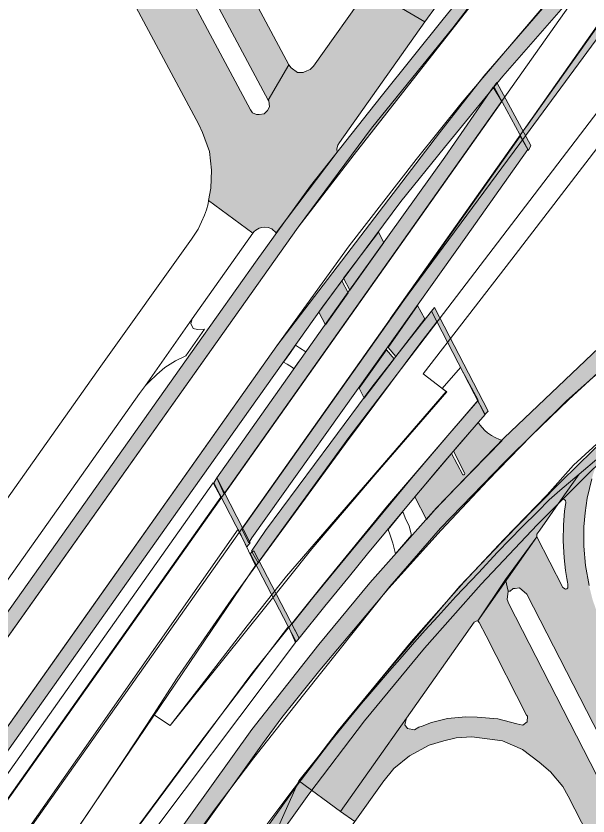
# Model space of a CAD drawing. Extents: x 2356431 to 2371438, y 6972864 to 6982525.
# Drawn here: x 2370484.4 to 2370502.08, y 6981495.55 to 6981520.26 of the extents above; entities that cross this region are included whole.
import ezdxf

# ---------------------------------------------------------------- set-up
doc = ezdxf.new("R2010")
doc.units = 0
doc.header["$LTSCALE"] = 5.6
for name, color, linetype, lineweight in [('10', 7, 'Continuous', 13), ('11', 7, 'Continuous', 13), ('12', 7, 'Continuous', 13), ('13', 7, 'Continuous', 13), ('14', 7, 'Continuous', 13), ('9', 7, 'Continuous', 13)]:
    doc.layers.add(name, color=color, linetype=linetype, lineweight=lineweight)

msp = doc.modelspace()

# ---------------------------------------------------------------- hatches: boundary and pattern name
at = {"layer": '12'}
for points in [[(2370479.169, 6981490.504), (2370481.588, 6981493.95), (2370484.191, 6981497.621), (2370489.396, 6981504.964), (2370493.884, 6981511.287), (2370496.299, 6981514.53), (2370497.648, 6981516.199), (2370499.444, 6981518.401), (2370501.686, 6981520.972), (2370503.195, 6981522.678), (2370505.07, 6981524.66), (2370507.335, 6981526.971), (2370509.57, 6981529.092), (2370509.273, 6981529.42), (2370507.919, 6981530.843), (2370507.817, 6981530.744), (2370509.183, 6981529.286), (2370507.587, 6981527.814), (2370505.322, 6981525.553), (2370503.178, 6981523.304), (2370501.345, 6981521.283), (2370498.864, 6981518.401), (2370497.486, 6981516.654), (2370492.46, 6981510.074), (2370484.388, 6981498.653), (2370478.763, 6981490.736)], [(2370477.123, 6981491.95), (2370479.56, 6981495.388), (2370482.163, 6981499.059), (2370487.368, 6981506.402), (2370489.97, 6981510.073), (2370491.852, 6981512.727), (2370493.498, 6981515.017), (2370495.685, 6981517.78), (2370497.601, 6981520.17), (2370499.696, 6981522.743), (2370499.972, 6981522.525), (2370494.85, 6981515.987), (2370493.121, 6981513.739), (2370477.494, 6981491.701)], [(2370500.308, 6981516.261), (2370499.26, 6981518.208), (2370499.173, 6981518.085), (2370500.24, 6981516.107)], [(2370490.604, 6981505.994), (2370494.605, 6981511.65), (2370497.654, 6981515.902), (2370499.148, 6981518.065), (2370499.418, 6981517.625), (2370490.839, 6981505.492)], [(2370500.221, 6981516.137), (2370499.983, 6981516.547), (2370491.385, 6981504.404), (2370491.596, 6981503.985), (2370491.69, 6981504.138), (2370495.841, 6981509.965), (2370498.306, 6981513.427)], [(2370478.413, 6981479.692), (2370491.693, 6981498.218), (2370493.757, 6981500.84), (2370495.341, 6981502.75), (2370497.399, 6981505.068), (2370499.484, 6981507.226), (2370502.411, 6981510.009), (2370505.347, 6981512.545), (2370505.664, 6981512.124), (2370504.462, 6981511.093), (2370502.765, 6981509.589), (2370501.491, 6981508.412), (2370500.326, 6981507.288), (2370498.985, 6981505.914), (2370497.538, 6981504.375), (2370495.919, 6981502.583), (2370493.79, 6981500.053), (2370492.616, 6981498.594), (2370492.014, 6981497.777), (2370478.851, 6981479.362)], [(2370497.334, 6981511.259), (2370497.244, 6981511.139), (2370498.895, 6981507.953), (2370498.994, 6981508.052)], [(2370497.244, 6981511.139), (2370496.324, 6981509.981), (2370495.393, 6981508.795), (2370494.133, 6981507.087), (2370492.114, 6981504.367), (2370491.682, 6981503.728), (2370491.885, 6981503.365), (2370494.581, 6981507.06), (2370496.879, 6981510.131), (2370497.405, 6981510.817)], [(2370480.061, 6981478.306), (2370480.431, 6981478.03), (2370493.451, 6981496.223), (2370495.176, 6981498.483), (2370497.021, 6981500.736), (2370498.776, 6981502.71), (2370500.51, 6981504.547), (2370502.182, 6981506.224), (2370503.749, 6981507.696), (2370505.253, 6981509.045), (2370507.011, 6981510.554), (2370506.706, 6981510.881), (2370505.841, 6981510.152), (2370504.011, 6981508.515), (2370502.709, 6981507.311), (2370501.264, 6981505.896), (2370499.834, 6981504.452), (2370498.121, 6981502.644), (2370495.801, 6981499.928), (2370494.196, 6981497.938), (2370493.092, 6981496.495)], [(2370492.929, 6981501.475), (2370493.609, 6981502.324), (2370494.565, 6981503.494), (2370495.539, 6981504.68), (2370496.624, 6981505.981), (2370497.805, 6981507.372), (2370498.677, 6981508.378), (2370498.896, 6981507.953), (2370498.146, 6981507.086), (2370497.431, 6981506.243), (2370496.374, 6981504.987), (2370495.268, 6981503.651), (2370494.707, 6981502.955), (2370493.943, 6981502.028), (2370493.153, 6981501.041)], [(2370491.537, 6981503.86), (2370490.51, 6981505.837), (2370490.604, 6981505.994), (2370491.633, 6981503.984)], [(2370493.152, 6981501.041), (2370491.75, 6981503.742), (2370491.641, 6981503.658), (2370493.062, 6981500.923)]]:
    msp.add_hatch(color=256, dxfattribs=at).paths.add_polyline_path(points)
at = {"layer": '14'}
msp.add_hatch(color=256, dxfattribs=at).paths.add_polyline_path([(2370514.834, 6981536.346), (2370512.903, 6981534.786), (2370500.175, 6981516.851), (2370500.056, 6981516.68), (2370495.967, 6981510.903), (2370500.144, 6981516.566), (2370506.008, 6981524.531)])
at = {"layer": '9'}
for points in [[(2370485.576, 6981532.347), (2370490.318, 6981523.469), (2370490.449, 6981523.243), (2370490.585, 6981523.02), (2370490.761, 6981522.818), (2370491.174, 6981522.431), (2370491.597, 6981522.14), (2370491.837, 6981522.011), (2370492.662, 6981521.74), (2370493.556, 6981521.686), (2370494.203, 6981521.826), (2370494.525, 6981521.918), (2370494.867, 6981522.081), (2370495.147, 6981522.241), (2370495.435, 6981522.447), (2370495.748, 6981522.737), (2370496.052, 6981523.111), (2370498.121, 6981521.576), (2370497.034, 6981520.079), (2370495.298, 6981521.111), (2370495.34, 6981521.191), (2370495.334, 6981521.311), (2370495.248, 6981521.426), (2370495.088, 6981521.464), (2370494.884, 6981521.381), (2370494.429, 6981521.227), (2370493.912, 6981521.073), (2370493.271, 6981521.069), (2370492.689, 6981521.093), (2370492.289, 6981521.184), (2370491.924, 6981521.296), (2370491.812, 6981521.309), (2370491.721, 6981521.282), (2370491.632, 6981521.16), (2370491.624, 6981521.054), (2370491.649, 6981520.979), (2370492.837, 6981518.757), (2370492.198, 6981517.661), (2370484.623, 6981531.838)], [(2370495.298, 6981521.111), (2370497.034, 6981520.079), (2370494.402, 6981516.354), (2370494.347, 6981516.274), (2370494.315, 6981516.163), (2370494.322, 6981516.055), (2370492.444, 6981513.562), (2370492.307, 6981513.685), (2370492.196, 6981513.728), (2370492.09, 6981513.742), (2370491.997, 6981513.733), (2370491.919, 6981513.71), (2370491.861, 6981513.682), (2370491.812, 6981513.649), (2370491.762, 6981513.607), (2370491.716, 6981513.552), (2370490.35, 6981514.567), (2370490.426, 6981514.949), (2370490.438, 6981515.502), (2370490.382, 6981516.08), (2370490.169, 6981516.661), (2370490.048, 6981516.911), (2370486.867, 6981522.865), (2370484.162, 6981529.073), (2370483.115, 6981531.032), (2370484.067, 6981531.541), (2370491.645, 6981517.36), (2370491.712, 6981517.269), (2370491.834, 6981517.224), (2370491.916, 6981517.217), (2370492.068, 6981517.246), (2370492.174, 6981517.346), (2370492.238, 6981517.462), (2370492.216, 6981517.64), (2370492.198, 6981517.661), (2370492.837, 6981518.757), (2370492.906, 6981518.663), (2370493.098, 6981518.522), (2370493.279, 6981518.518), (2370493.386, 6981518.571), (2370493.497, 6981518.615), (2370493.6, 6981518.71)], [(2370495.599, 6981513.586), (2370494.526, 6981512.159), (2370494.722, 6981511.792), (2370495.767, 6981513.27)], [(2370493.758, 6981511.113), (2370494.466, 6981512.079), (2370494.664, 6981511.709), (2370493.966, 6981510.723)], [(2370495.898, 6981510.025), (2370496.811, 6981511.317), (2370497.033, 6981510.902), (2370496.142, 6981509.744)], [(2370495.004, 6981508.76), (2370495.846, 6981509.951), (2370496.088, 6981509.673), (2370495.161, 6981508.453)], [(2370496.723, 6981505.408), (2370497.084, 6981504.705), (2370497.341, 6981505.006), (2370498.011, 6981505.704), (2370499.429, 6981507.152), (2370499.345, 6981507.179), (2370499.207, 6981507.241), (2370499.093, 6981507.303), (2370498.975, 6981507.387), (2370498.894, 6981507.46), (2370498.811, 6981507.546), (2370498.748, 6981507.62), (2370498.689, 6981507.705), (2370497.921, 6981506.817), (2370498.266, 6981506.147), (2370498.271, 6981506.131), (2370498.269, 6981506.115), (2370498.264, 6981506.102), (2370498.256, 6981506.094), (2370498.247, 6981506.087), (2370498.238, 6981506.082), (2370498.224, 6981506.082), (2370498.22, 6981506.082), (2370498.206, 6981506.085), (2370497.859, 6981506.744)], [(2370509.2, 6981484.83), (2370500.189, 6981502.396), (2370499.959, 6981502.593), (2370499.831, 6981502.577), (2370499.767, 6981502.57), (2370499.668, 6981502.496), (2370499.615, 6981502.491), (2370499.529, 6981502.856), (2370500.492, 6981504.172), (2370501.298, 6981502.602), (2370501.379, 6981502.556), (2370501.425, 6981502.561), (2370501.453, 6981502.593), (2370501.451, 6981502.709), (2370501.447, 6981502.772), (2370501.424, 6981502.883), (2370501.38, 6981503.135), (2370501.338, 6981503.523), (2370501.313, 6981504.044), (2370501.323, 6981504.54), (2370501.349, 6981504.969), (2370501.391, 6981505.23), (2370501.381, 6981505.299), (2370501.342, 6981505.322), (2370501.285, 6981505.334), (2370501.228, 6981505.296), (2370501.808, 6981506.112), (2370502.413, 6981506.623), (2370502.337, 6981506.423), (2370502.193, 6981505.964), (2370502.049, 6981505.366), (2370501.986, 6981504.912), (2370501.95, 6981504.48), (2370501.946, 6981503.887), (2370501.999, 6981503.288), (2370502.111, 6981502.672), (2370502.216, 6981502.244), (2370502.339, 6981501.89), (2370502.429, 6981501.643), (2370502.686, 6981501.078), (2370505.507, 6981495.579), (2370508.107, 6981489.327), (2370510.161, 6981485.323)], [(2370494.425, 6981495.681), (2370493.139, 6981496.629), (2370493.985, 6981497.684), (2370494.746, 6981498.617), (2370495.079, 6981499.021), (2370495.271, 6981499.243), (2370495.52, 6981499.541), (2370495.941, 6981500.028), (2370496.334, 6981500.478), (2370496.72, 6981500.919), (2370497.051, 6981501.292), (2370497.439, 6981501.712), (2370497.997, 6981502.323), (2370498.69, 6981503.063), (2370499.285, 6981503.696), (2370500.049, 6981504.48), (2370500.515, 6981504.948), (2370500.878, 6981505.313), (2370501.212, 6981505.602), (2370501.808, 6981506.112), (2370501.228, 6981505.296), (2370500.588, 6981504.376), (2370500.495, 6981504.249), (2370500.495, 6981504.204), (2370500.492, 6981504.172), (2370498.671, 6981501.574), (2370498.626, 6981501.567), (2370498.558, 6981501.533), (2370496.465, 6981498.564)], [(2370507.678, 6981484.05), (2370501.47, 6981496.155), (2370501.302, 6981496.453), (2370500.915, 6981496.906), (2370500.571, 6981497.21), (2370500.056, 6981497.599), (2370499.441, 6981497.871), (2370498.726, 6981497.956), (2370498.49, 6981497.989), (2370498.009, 6981497.96), (2370497.621, 6981497.872), (2370497.168, 6981497.738), (2370496.561, 6981497.409), (2370496.082, 6981497.017), (2370495.735, 6981496.592), (2370495.712, 6981496.563), (2370494.872, 6981495.38), (2370494.425, 6981495.681), (2370496.465, 6981498.564), (2370496.413, 6981498.363), (2370496.502, 6981498.244), (2370496.715, 6981498.207), (2370496.853, 6981498.287), (2370496.955, 6981498.32), (2370497.243, 6981498.431), (2370497.741, 6981498.558), (2370498.305, 6981498.611), (2370498.657, 6981498.603), (2370499.293, 6981498.546), (2370499.879, 6981498.397), (2370500.062, 6981498.352), (2370500.201, 6981498.457), (2370500.21, 6981498.631), (2370500.181, 6981498.666), (2370498.928, 6981501.109), (2370498.717, 6981501.52), (2370498.671, 6981501.574), (2370499.529, 6981502.856), (2370499.615, 6981502.491), (2370499.585, 6981502.237), (2370499.632, 6981502.104), (2370508.639, 6981484.543)]]:
    msp.add_hatch(color=256, dxfattribs=at).paths.add_polyline_path(points)

# ---------------------------------------------------------------- linework, layer by layer
at = {"layer": '10'}
for points in [[(2370502.07, 6981521.401), (2370503.399, 6981522.837), (2370504.782, 6981524.332), (2370507.283, 6981526.965), (2370498.731, 6981514.811), (2370491.472, 6981504.557), (2370389.594, 6981360.507), (2370388.304, 6981361.488), (2370394.025, 6981369.562), (2370406.452, 6981387.148), (2370413.815, 6981398.493), (2370439.499, 6981434.83), (2370446.459, 6981445.125), (2370451.934, 6981453.981), (2370452.933, 6981453.485), (2370453.674, 6981452.979)], [(2370453.319, 6981453.245), (2370490.495, 6981505.835), (2370490.733, 6981505.402), (2370453.681, 6981453.012)], [(2370389.594, 6981360.506), (2370403.112, 6981379.577), (2370416.673, 6981398.861), (2370436.092, 6981426.283), (2370455.306, 6981453.47), (2370469.701, 6981473.822), (2370481.401, 6981490.343), (2370491.266, 6981504.411), (2370491.807, 6981503.284), (2370484.764, 6981492.889), (2370481.708, 6981488.194), (2370469.195, 6981470.906), (2370452.703, 6981447.859), (2370436.819, 6981425.42), (2370390.583, 6981359.884)], [(2370456.404, 6981451.096), (2370462.732, 6981459.931), (2370469.373, 6981469.162), (2370475.504, 6981477.655), (2370483.061, 6981488.123), (2370487.582, 6981494.433), (2370490.05, 6981497.77), (2370492.821, 6981501.4), (2370493.043, 6981500.903), (2370487.88, 6981494.046), (2370480.606, 6981483.987), (2370472.67, 6981472.971), (2370465.414, 6981462.88), (2370456.743, 6981450.86)]]:
    msp.add_lwpolyline(points, close=True, dxfattribs=at)
for points in [[(2370500.177, 6981522.88), (2370497.904, 6981519.899), (2370495.391, 6981516.796), (2370493.121, 6981513.739), (2370469.596, 6981480.553), (2370469.596, 6981480.553), (2370462.249, 6981469.595)], [(2370468.067, 6981475.653), (2370472.633, 6981482.011), (2370475.762, 6981486.453), (2370480.144, 6981492.657), (2370485.833, 6981500.709), (2370492.46, 6981510.074), (2370493.374, 6981511.337), (2370494.694, 6981513.165), (2370496.766, 6981515.83), (2370498.191, 6981517.602), (2370500.637, 6981520.483)], [(2370485.377, 6981493.771), (2370487.749, 6981497.319), (2370488.654, 6981498.682), (2370489.169, 6981498.344), (2370490.825, 6981500.401), (2370492.124, 6981502.015), (2370493.547, 6981503.797), (2370495.505, 6981506.1), (2370497.715, 6981508.648), (2370497.576, 6981508.758), (2370498.143, 6981509.401), (2370498.679, 6981508.393), (2370495.883, 6981505.128), (2370493.903, 6981502.707), (2370491.694, 6981499.946), (2370487.461, 6981494.254)], [(2370496.048, 6981503.972), (2370495.965, 6981504.224), (2370495.9, 6981504.394)]]:
    msp.add_lwpolyline(points, dxfattribs=at)
at = {"layer": '11'}
msp.add_lwpolyline([(2370477.431, 6981471.644), (2370482.892, 6981479.338), (2370486.544, 6981484.541), (2370491.617, 6981490.776), (2370494.872, 6981495.38), (2370494.425, 6981495.681), (2370493.139, 6981496.629), (2370492.173, 6981494.458), (2370492.032, 6981494.262), (2370490.903, 6981492.6), (2370490.427, 6981491.902), (2370488.995, 6981489.853), (2370486.466, 6981486.153), (2370471.168, 6981463.901)], dxfattribs=at)
at = {"layer": '12'}
for points in [[(2370477.123, 6981491.95), (2370479.56, 6981495.388), (2370482.163, 6981499.059), (2370487.368, 6981506.402), (2370489.97, 6981510.073), (2370491.852, 6981512.727), (2370493.498, 6981515.017), (2370495.685, 6981517.78), (2370497.601, 6981520.17), (2370499.696, 6981522.743), (2370499.972, 6981522.525), (2370494.85, 6981515.987), (2370493.121, 6981513.739), (2370477.494, 6981491.701)], [(2370500.308, 6981516.261), (2370499.26, 6981518.208), (2370499.173, 6981518.085), (2370500.24, 6981516.107)], [(2370490.604, 6981505.994), (2370494.605, 6981511.65), (2370497.654, 6981515.902), (2370499.148, 6981518.065), (2370499.418, 6981517.625), (2370490.839, 6981505.492)], [(2370500.221, 6981516.137), (2370499.983, 6981516.547), (2370491.385, 6981504.404), (2370491.596, 6981503.985), (2370491.69, 6981504.138), (2370495.841, 6981509.965), (2370498.306, 6981513.427)], [(2370478.413, 6981479.692), (2370491.693, 6981498.218), (2370493.757, 6981500.84), (2370495.341, 6981502.75), (2370497.399, 6981505.068), (2370499.484, 6981507.226), (2370502.411, 6981510.009), (2370505.347, 6981512.545), (2370505.664, 6981512.124), (2370504.462, 6981511.093), (2370502.765, 6981509.589), (2370501.491, 6981508.412), (2370500.326, 6981507.288), (2370498.985, 6981505.914), (2370497.538, 6981504.375), (2370495.919, 6981502.583), (2370493.79, 6981500.053), (2370492.616, 6981498.594), (2370492.014, 6981497.777), (2370478.851, 6981479.362)], [(2370497.334, 6981511.259), (2370497.244, 6981511.139), (2370498.895, 6981507.953), (2370498.994, 6981508.052)], [(2370497.244, 6981511.139), (2370496.324, 6981509.981), (2370495.393, 6981508.795), (2370494.133, 6981507.087), (2370492.114, 6981504.367), (2370491.682, 6981503.728), (2370491.885, 6981503.365), (2370494.581, 6981507.06), (2370496.879, 6981510.131), (2370497.405, 6981510.817)], [(2370480.061, 6981478.306), (2370480.431, 6981478.03), (2370493.451, 6981496.223), (2370495.176, 6981498.483), (2370497.021, 6981500.736), (2370498.776, 6981502.71), (2370500.51, 6981504.547), (2370502.182, 6981506.224), (2370503.749, 6981507.696), (2370505.253, 6981509.045), (2370507.011, 6981510.554), (2370506.706, 6981510.881), (2370505.841, 6981510.152), (2370504.011, 6981508.515), (2370502.709, 6981507.311), (2370501.264, 6981505.896), (2370499.834, 6981504.452), (2370498.121, 6981502.644), (2370495.801, 6981499.928), (2370494.196, 6981497.938), (2370493.092, 6981496.495)], [(2370492.929, 6981501.475), (2370493.609, 6981502.324), (2370494.565, 6981503.494), (2370495.539, 6981504.68), (2370496.624, 6981505.981), (2370497.805, 6981507.372), (2370498.677, 6981508.378), (2370498.896, 6981507.953), (2370498.146, 6981507.086), (2370497.431, 6981506.243), (2370496.374, 6981504.987), (2370495.268, 6981503.651), (2370494.707, 6981502.955), (2370493.943, 6981502.028), (2370493.153, 6981501.041)], [(2370491.537, 6981503.86), (2370490.51, 6981505.837), (2370490.604, 6981505.994), (2370491.633, 6981503.984)], [(2370493.152, 6981501.041), (2370491.75, 6981503.742), (2370491.641, 6981503.658), (2370493.062, 6981500.923)]]:
    msp.add_lwpolyline(points, close=True, dxfattribs=at)
msp.add_lwpolyline([(2370501.345, 6981521.283), (2370498.864, 6981518.401), (2370497.486, 6981516.654), (2370492.46, 6981510.074), (2370484.388, 6981498.653), (2370478.763, 6981490.736), (2370479.169, 6981490.504), (2370481.588, 6981493.95), (2370484.191, 6981497.621), (2370489.396, 6981504.964), (2370493.884, 6981511.287), (2370496.299, 6981514.53), (2370497.648, 6981516.199), (2370499.444, 6981518.401), (2370501.686, 6981520.972)], dxfattribs=at)
at = {"layer": '13'}
for points in [[(2370513.261, 6981517.811), (2370508.083, 6981514.129), (2370503.825, 6981510.505), (2370501.415, 6981508.371), (2370499.491, 6981506.472), (2370497.524, 6981504.441), (2370495.949, 6981502.638), (2370493.289, 6981499.287), (2370491.754, 6981497.347), (2370490.525, 6981495.724), (2370489.184, 6981493.872), (2370486.735, 6981490.48), (2370485.146, 6981488.286), (2370482.382, 6981484.424), (2370477.639, 6981477.861), (2370473.67, 6981472.353), (2370470.459, 6981467.871), (2370468.955, 6981465.827), (2370467.502, 6981463.862), (2370465.117, 6981460.74), (2370463.314, 6981458.43), (2370457.061, 6981450.582), (2370450.288, 6981442.067), (2370446.679, 6981437.476)], [(2370475.843, 6981472.652), (2370479.714, 6981477.981), (2370483.123, 6981482.733), (2370485.798, 6981486.485), (2370487.601, 6981488.921), (2370490.218, 6981492.587), (2370491.537, 6981494.454), (2370492.831, 6981496.194), (2370494.357, 6981498.19), (2370496.609, 6981500.926), (2370498.237, 6981502.77), (2370499.491, 6981504.101), (2370500.817, 6981505.469), (2370501.634, 6981506.384), (2370505.573, 6981509.988), (2370507.289, 6981511.399), (2370508.085, 6981512.047), (2370509.489, 6981513.128), (2370514.13, 6981516.472)]]:
    msp.add_lwpolyline(points, dxfattribs=at)
at = {"layer": '14'}
for points in [[(2370488.654, 6981498.682), (2370489.168, 6981498.343), (2370490.3, 6981499.801), (2370491.543, 6981501.417), (2370492.76, 6981502.957), (2370497.696, 6981508.662), (2370496.982, 6981509.212), (2370499.728, 6981512.75), (2370504.635, 6981519.144), (2370510.347, 6981526.57), (2370515.814, 6981533.698), (2370516.817, 6981535.004), (2370521.637, 6981541.605), (2370520.053, 6981540.443), (2370496.61, 6981509.761), (2370494.686, 6981507.245), (2370491.052, 6981502.22), (2370489.383, 6981499.817)], [(2370514.834, 6981536.346), (2370512.903, 6981534.786), (2370500.175, 6981516.851), (2370500.056, 6981516.68), (2370495.967, 6981510.903), (2370500.144, 6981516.566), (2370506.008, 6981524.531)]]:
    msp.add_lwpolyline(points, close=True, dxfattribs=at)
at = {"layer": '9'}
for p, q in [((2370489.803, 6981510.759), (2370489.878, 6981510.613)), ((2370496.129, 6981503.65), (2370496.048, 6981503.972))]:
    msp.add_line(p, q, dxfattribs=at)
for points in [[(2370491.649, 6981520.979), (2370492.837, 6981518.757), (2370492.198, 6981517.661), (2370484.623, 6981531.838)], [(2370484.067, 6981531.541), (2370491.645, 6981517.36), (2370491.712, 6981517.269), (2370491.834, 6981517.224), (2370491.916, 6981517.217), (2370492.068, 6981517.246), (2370492.174, 6981517.346), (2370492.238, 6981517.462), (2370492.216, 6981517.64), (2370492.198, 6981517.661), (2370492.837, 6981518.757), (2370492.906, 6981518.663), (2370493.098, 6981518.522), (2370493.279, 6981518.518), (2370493.386, 6981518.571), (2370493.497, 6981518.615), (2370493.6, 6981518.71), (2370495.298, 6981521.111), (2370497.034, 6981520.079), (2370494.402, 6981516.354), (2370494.347, 6981516.274), (2370494.315, 6981516.163), (2370494.322, 6981516.055), (2370492.444, 6981513.562), (2370492.307, 6981513.685), (2370492.196, 6981513.728), (2370492.09, 6981513.742), (2370491.997, 6981513.733), (2370491.919, 6981513.71), (2370491.861, 6981513.682), (2370491.812, 6981513.649), (2370491.762, 6981513.607), (2370491.716, 6981513.552), (2370490.35, 6981514.567), (2370490.426, 6981514.949), (2370490.438, 6981515.502), (2370490.382, 6981516.08), (2370490.169, 6981516.661), (2370490.048, 6981516.911), (2370486.867, 6981522.865)], [(2370498.121, 6981521.576), (2370497.034, 6981520.079), (2370495.298, 6981521.111)], [(2370384.34, 6981364.221), (2370487.022, 6981509.443), (2370489.826, 6981513.373), (2370490.027, 6981513.681), (2370490.135, 6981513.905), (2370490.222, 6981514.114), (2370490.286, 6981514.276), (2370490.337, 6981514.462), (2370490.35, 6981514.567), (2370491.716, 6981513.552), (2370489.849, 6981510.91), (2370488.398, 6981508.842), (2370488.219, 6981508.605), (2370463.011, 6981472.988), (2370460.113, 6981468.722), (2370456.436, 6981463.311), (2370455.311, 6981461.677), (2370445.731, 6981448.139), (2370439.2, 6981438.9), (2370432.377, 6981429.262)], [(2370489.803, 6981510.759), (2370489.849, 6981510.91), (2370488.398, 6981508.842), (2370488.517, 6981508.961)], [(2370488.517, 6981508.961), (2370488.748, 6981509.183), (2370489.002, 6981509.405), (2370489.334, 6981509.61), (2370489.649, 6981509.76), (2370490.226, 6981510.585), (2370490.011, 6981510.578), (2370489.878, 6981510.613)], [(2370509.2, 6981484.83), (2370500.189, 6981502.396), (2370499.959, 6981502.593), (2370499.831, 6981502.577), (2370499.767, 6981502.57), (2370499.668, 6981502.496), (2370499.615, 6981502.491), (2370499.529, 6981502.856), (2370500.492, 6981504.172), (2370501.298, 6981502.602), (2370501.379, 6981502.556), (2370501.425, 6981502.561), (2370501.453, 6981502.593), (2370501.451, 6981502.709), (2370501.447, 6981502.772), (2370501.424, 6981502.883), (2370501.38, 6981503.135), (2370501.338, 6981503.523), (2370501.313, 6981504.044), (2370501.323, 6981504.54), (2370501.349, 6981504.969), (2370501.391, 6981505.23), (2370501.381, 6981505.299), (2370501.342, 6981505.322), (2370501.285, 6981505.334), (2370501.228, 6981505.296), (2370501.808, 6981506.112), (2370502.413, 6981506.623)], [(2370502.193, 6981505.964), (2370502.049, 6981505.366), (2370501.986, 6981504.912), (2370501.95, 6981504.48), (2370501.946, 6981503.887), (2370501.999, 6981503.288), (2370502.111, 6981502.672)], [(2370495.9, 6981504.394), (2370496.359, 6981504.958), (2370496.428, 6981504.756), (2370496.548, 6981504.501), (2370496.623, 6981504.222), (2370496.129, 6981503.65)], [(2370507.678, 6981484.05), (2370501.47, 6981496.155), (2370501.302, 6981496.453), (2370500.915, 6981496.906), (2370500.571, 6981497.21), (2370500.056, 6981497.599), (2370499.441, 6981497.871), (2370498.726, 6981497.956), (2370498.49, 6981497.989), (2370498.009, 6981497.96), (2370497.621, 6981497.872), (2370497.168, 6981497.738), (2370496.561, 6981497.409), (2370496.082, 6981497.017), (2370495.735, 6981496.592), (2370495.712, 6981496.563), (2370494.872, 6981495.38), (2370494.425, 6981495.681), (2370496.465, 6981498.564), (2370496.413, 6981498.363), (2370496.502, 6981498.244), (2370496.715, 6981498.207), (2370496.853, 6981498.287), (2370496.955, 6981498.32), (2370497.243, 6981498.431), (2370497.741, 6981498.558), (2370498.305, 6981498.611), (2370498.657, 6981498.603), (2370499.293, 6981498.546), (2370499.879, 6981498.397), (2370500.062, 6981498.352), (2370500.201, 6981498.457), (2370500.21, 6981498.631), (2370500.181, 6981498.666), (2370498.928, 6981501.109), (2370498.717, 6981501.52), (2370498.671, 6981501.574), (2370499.529, 6981502.856), (2370499.615, 6981502.491), (2370499.585, 6981502.237), (2370499.632, 6981502.104), (2370508.639, 6981484.543)]]:
    msp.add_lwpolyline(points, dxfattribs=at)
for points in [[(2370495.599, 6981513.586), (2370494.526, 6981512.159), (2370494.722, 6981511.792), (2370495.767, 6981513.27)], [(2370493.758, 6981511.113), (2370494.466, 6981512.079), (2370494.664, 6981511.709), (2370493.966, 6981510.723)], [(2370495.898, 6981510.025), (2370496.811, 6981511.317), (2370497.033, 6981510.902), (2370496.142, 6981509.744)], [(2370492.672, 6981509.573), (2370492.785, 6981509.502), (2370492.942, 6981509.404), (2370492.989, 6981509.362), (2370493.118, 6981509.553), (2370493.245, 6981509.727), (2370493.353, 6981509.889), (2370493.163, 6981510.015), (2370493.037, 6981510.089), (2370492.859, 6981509.837), (2370492.73, 6981509.653)], [(2370495.004, 6981508.76), (2370495.846, 6981509.951), (2370496.088, 6981509.673), (2370495.161, 6981508.453)], [(2370496.723, 6981505.408), (2370497.084, 6981504.705), (2370497.341, 6981505.006), (2370498.011, 6981505.704), (2370499.429, 6981507.152), (2370499.345, 6981507.179), (2370499.207, 6981507.241), (2370499.093, 6981507.303), (2370498.975, 6981507.387), (2370498.894, 6981507.46), (2370498.811, 6981507.546), (2370498.748, 6981507.62), (2370498.689, 6981507.705), (2370497.921, 6981506.817), (2370498.266, 6981506.147), (2370498.271, 6981506.131), (2370498.269, 6981506.115), (2370498.264, 6981506.102), (2370498.256, 6981506.094), (2370498.247, 6981506.087), (2370498.238, 6981506.082), (2370498.224, 6981506.082), (2370498.22, 6981506.082), (2370498.206, 6981506.085), (2370497.859, 6981506.744)], [(2370494.425, 6981495.681), (2370493.139, 6981496.629), (2370493.985, 6981497.684), (2370494.746, 6981498.617), (2370495.079, 6981499.021), (2370495.271, 6981499.243), (2370495.52, 6981499.541), (2370495.941, 6981500.028), (2370496.334, 6981500.478), (2370496.72, 6981500.919), (2370497.051, 6981501.292), (2370497.439, 6981501.712), (2370497.997, 6981502.323), (2370498.69, 6981503.063), (2370499.285, 6981503.696), (2370500.049, 6981504.48), (2370500.515, 6981504.948), (2370500.878, 6981505.313), (2370501.212, 6981505.602), (2370501.808, 6981506.112), (2370501.228, 6981505.296), (2370500.588, 6981504.376), (2370500.495, 6981504.249), (2370500.495, 6981504.204), (2370500.492, 6981504.172), (2370498.671, 6981501.574), (2370498.626, 6981501.567), (2370498.558, 6981501.533), (2370496.465, 6981498.564)]]:
    msp.add_lwpolyline(points, close=True, dxfattribs=at)

doc.saveas('drawing.dxf')
